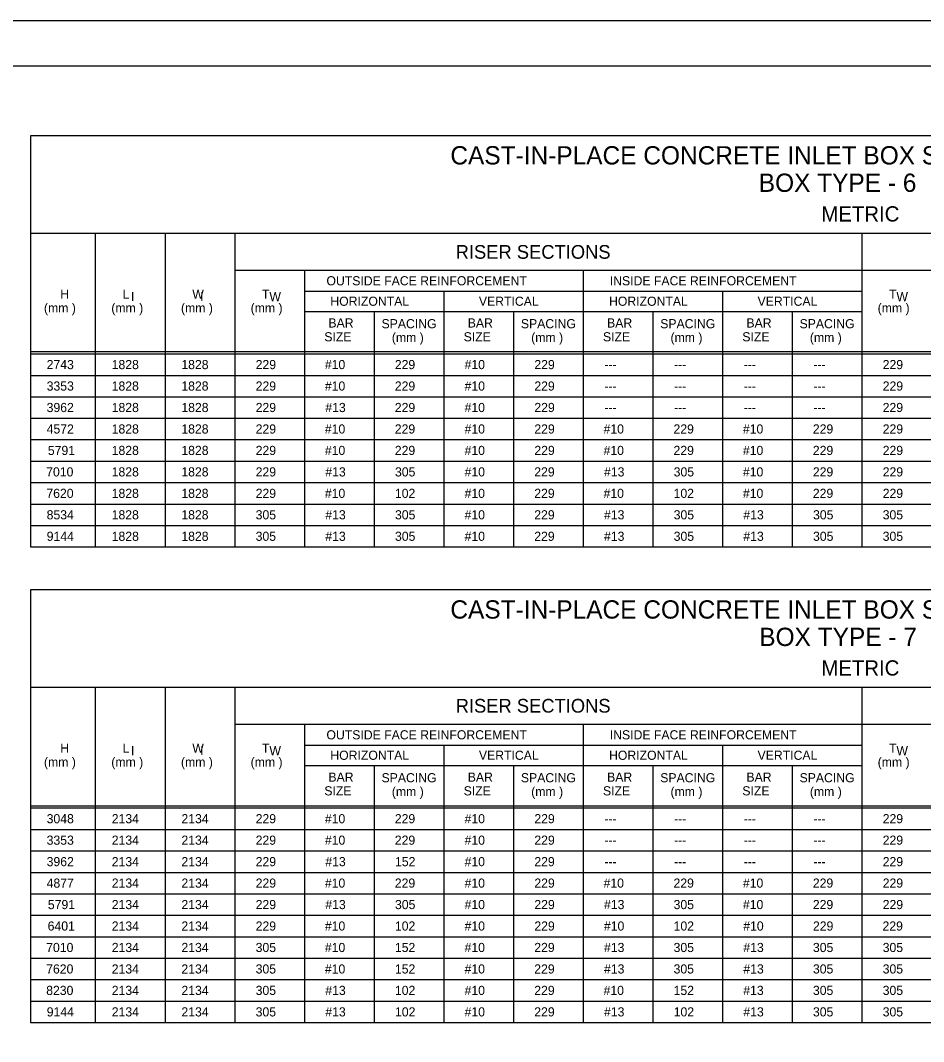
# Model space of a CAD drawing. Extents: x -6420 to 49575, y -4552 to 11624.
# Drawn here: x 37617 to 38589, y 4678 to 5777 of the extents above; entities that cross this region are included whole.
import ezdxf

# ---------------------------------------------------------------- set-up
doc = ezdxf.new("R2010")
doc.units = 0
doc.layers.add('1', color=7, linetype='Continuous')
doc.layers.add('4', color=7, linetype='Continuous')

msp = doc.modelspace()

# ---------------------------------------------------------------- linework, layer by layer
at = {"layer": '1'}
for p, q in [((37627.7, 5653.2), (37627.7, 5210.7)), ((39422.7, 5653.2), (37627.7, 5653.2)), ((39422.7, 5548.2), (37627.7, 5548.2)), ((37697.7, 5210.7), (37697.7, 5548.2)), ((37772.7, 5548.2), (37772.7, 5210.7)), ((37847.7, 5548.2), (37847.7, 5210.7)), ((38522.7, 5548.2), (38522.7, 5210.7)), ((39422.7, 5508.2), (37847.7, 5508.2)), ((37922.7, 5508.2), (37922.7, 5210.7)), ((38222.7, 5508.2), (38222.7, 5210.7)), ((37922.7, 5486.2), (38222.7, 5486.2)), ((38072.7, 5486.2), (38072.7, 5210.7)), ((38222.7, 5486.2), (38522.7, 5486.2)), ((38372.7, 5486.2), (38372.7, 5210.7)), ((37922.7, 5464.2), (38222.7, 5464.2)), ((37997.7, 5464.2), (37997.7, 5210.7)), ((38147.7, 5464.2), (38147.7, 5210.7)), ((38222.7, 5464.2), (38522.7, 5464.2)), ((38297.7, 5464.2), (38297.7, 5210.7)), ((38447.7, 5464.2), (38447.7, 5210.7)), ((37627.7, 5421), (39422.7, 5421)), ((37627.7, 5418.5), (39422.7, 5418.5)), ((37627.7, 5395.4), (39422.7, 5395.4)), ((37627.7, 5372.3), (39422.7, 5372.3)), ((37627.7, 5349.3), (39422.7, 5349.3)), ((37627.7, 5326.2), (39422.7, 5326.2)), ((37627.7, 5303.1), (39422.7, 5303.1)), ((37627.7, 5280), (39422.7, 5280)), ((37627.7, 5256.9), (39422.7, 5256.9)), ((37627.7, 5233.8), (39422.7, 5233.8)), ((37627.7, 5210.7), (39422.7, 5210.7)), ((37627.7, 5164.5), (37627.7, 4698.8)), ((39422.7, 5164.5), (37627.7, 5164.5)), ((39422.7, 5059.5), (37627.7, 5059.5)), ((37697.7, 4698.8), (37697.7, 5059.5)), ((37772.7, 5059.5), (37772.7, 4698.8)), ((37847.7, 5059.5), (37847.7, 4698.8)), ((38522.7, 5059.5), (38522.7, 4698.8)), ((39422.7, 5019.5), (37847.7, 5019.5)), ((37922.7, 5019.5), (37922.7, 4698.8)), ((38222.7, 5019.5), (38222.7, 4698.8)), ((37922.7, 4997.5), (38222.7, 4997.5)), ((38072.7, 4997.5), (38072.7, 4698.8)), ((38222.7, 4997.5), (38522.7, 4997.5)), ((38372.7, 4997.5), (38372.7, 4698.8)), ((37922.7, 4975.5), (38222.7, 4975.5)), ((37997.7, 4975.5), (37997.7, 4698.8)), ((38147.7, 4975.5), (38147.7, 4698.8)), ((38222.7, 4975.5), (38522.7, 4975.5)), ((38297.7, 4975.5), (38297.7, 4698.8)), ((38447.7, 4975.5), (38447.7, 4698.8)), ((37627.7, 4932.2), (39422.7, 4932.2)), ((37627.7, 4929.8), (39422.7, 4929.8)), ((37627.7, 4906.7), (39422.7, 4906.7)), ((37627.7, 4883.6), (39422.7, 4883.6)), ((37627.7, 4860.5), (39422.7, 4860.5)), ((37627.7, 4837.4), (39422.7, 4837.4)), ((37627.7, 4814.3), (39422.7, 4814.3)), ((37627.7, 4791.2), (39422.7, 4791.2)), ((37627.7, 4768.1), (39422.7, 4768.1)), ((37627.7, 4745), (39422.7, 4745)), ((37627.7, 4721.9), (39422.7, 4721.9)), ((37627.7, 4698.8), (39422.7, 4698.8))]:
    msp.add_line(p, q, dxfattribs=at)
msp.add_lwpolyline([(40131.5, 3877.8), (40131.5, 5728.2), (37552.7, 5728.2), (37552.7, 3877.8), (40131.5, 3877.8), (40131.5, 3964.3), (39475.3, 3964.3), (39475.3, 4176.5), (40131.5, 4176.5), (40131.5, 4271.5), (39475.3, 4271.5), (39475.3, 3877.8), (39733.8, 3877.8), (39733.8, 3964.3), (39733.8, 3877.8), (39986.5, 3877.8), (39986.5, 3964.3), (39986.5, 3923.9), (40131.5, 3923.9)], dxfattribs=at)
at = {"layer": '4'}
msp.add_lwpolyline([(37424.8, 5777.4), (40184, 5777.4), (40184, 3828.6), (37424.8, 3828.6)], close=True, dxfattribs=at)

# ---------------------------------------------------------------- texts
at = {"layer": '1'}
for s, height, p in [('CAST-IN-PLACE CONCRETE INLET BOX SUMMARY TABLE', 19.685, (38079.8, 5622.4)), ('BOX TYPE - 6', 19.685, (38411.8, 5592.9)), ('METRIC', 16.4, (38479.1, 5561)), ('RISER SECTIONS', 14.764, (38085.5, 5520.9)), ('OUTSIDE FACE REINFORCEMENT', 9.843, (37946.4, 5492.3)), ('INSIDE FACE REINFORCEMENT', 9.843, (38251.4, 5492.3)), ('H', 9.84, (37659.9, 5477.9)), ('L ', 9.84, (37727, 5477.9)), ('I', 9.84, (37736, 5475.4)), ('W ', 9.84, (37802, 5477.9)), ('I', 9.84, (37810.4, 5475.4)), ('T ', 9.84, (37877, 5477.9)), ('W', 9.84, (37885, 5475.2)), ('T ', 9.84, (38552, 5477.9)), ('W', 9.84, (38560, 5475.2)), ('HORIZONTAL', 9.84, (37950.6, 5470.3)), ('VERTICAL', 9.84, (38110.5, 5470.3)), ('HORIZONTAL', 9.84, (38250.6, 5470.3)), ('VERTICAL', 9.84, (38410.5, 5470.3)), ('(mm )', 9.84, (37642.3, 5463.1)), ('(mm )', 9.84, (37714.8, 5463.1)), ('(mm )', 9.84, (37789.8, 5463.1)), ('(mm )', 9.84, (37864.8, 5463.1)), ('(mm )', 9.84, (38539.8, 5463.1)), ('BAR', 9.84, (37948.5, 5446.9)), ('SPACING', 9.84, (38005.7, 5446.1)), ('BAR', 9.84, (38098.5, 5446.9)), ('SPACING', 9.84, (38155.7, 5446.1)), ('BAR', 9.84, (38248.5, 5446.9)), ('SPACING', 9.84, (38305.7, 5446.1)), ('BAR', 9.84, (38398.5, 5446.9)), ('SPACING', 9.84, (38455.7, 5446.1)), ('SIZE', 9.84, (37944.1, 5432)), ('(mm )', 9.84, (38016.8, 5431.3)), ('SIZE', 9.84, (38094.1, 5432)), ('(mm )', 9.84, (38166.8, 5431.3)), ('SIZE', 9.84, (38244.1, 5432)), ('(mm )', 9.84, (38316.8, 5431.3)), ('SIZE', 9.84, (38394.1, 5432)), ('(mm )', 9.84, (38466.8, 5431.3)), ('2743', 9.84, (37645.2, 5402.1)), ('1828', 9.84, (37715.2, 5402.1)), ('1828', 9.84, (37790.2, 5402.1)), ('229', 9.84, (37870.2, 5402.1)), ('#10', 9.84, (37944.7, 5402.1)), ('229', 9.84, (38020, 5402.1)), ('#10', 9.84, (38095.1, 5402.1)), ('229', 9.84, (38170.2, 5402.1)), ('229', 9.84, (38545.2, 5402.1)), ('---', 9.84, (38245.6, 5402.1)), ('---', 9.84, (38320.6, 5402.1)), ('---', 9.84, (38395.6, 5402.1)), ('---', 9.84, (38470.6, 5402.1)), ('3353', 9.84, (37645.2, 5379)), ('1828', 9.84, (37715.2, 5379)), ('1828', 9.84, (37790.2, 5379)), ('229', 9.84, (37870.2, 5379)), ('#10', 9.84, (37944.7, 5379)), ('229', 9.84, (38020, 5379)), ('#10', 9.84, (38095.1, 5379)), ('229', 9.84, (38170.2, 5379)), ('229', 9.84, (38545.2, 5379)), ('---', 9.84, (38245.6, 5379)), ('---', 9.84, (38320.6, 5379)), ('---', 9.84, (38395.6, 5379)), ('---', 9.84, (38470.6, 5379)), ('3962', 9.84, (37645.2, 5355.9)), ('1828', 9.84, (37715.2, 5355.9)), ('1828', 9.84, (37790.2, 5355.9)), ('229', 9.84, (37870.2, 5355.9)), ('#13', 9.84, (37945.2, 5355.9)), ('229', 9.84, (38020, 5355.9)), ('#10', 9.84, (38095.1, 5355.9)), ('229', 9.84, (38170.2, 5355.9)), ('229', 9.84, (38545.2, 5355.9)), ('---', 9.84, (38245.6, 5355.9)), ('---', 9.84, (38320.6, 5355.9)), ('---', 9.84, (38395.6, 5355.9)), ('---', 9.84, (38470.6, 5355.9)), ('4572', 9.84, (37645.2, 5332.8)), ('1828', 9.84, (37715.2, 5332.8)), ('1828', 9.84, (37790.2, 5332.8)), ('229', 9.84, (37870.2, 5332.8)), ('#10', 9.84, (37944.7, 5332.8)), ('229', 9.84, (38020, 5332.8)), ('#10', 9.84, (38095.1, 5332.8)), ('229', 9.84, (38170.2, 5332.8)), ('#10', 9.84, (38244.7, 5332.8)), ('229', 9.84, (38320, 5332.8)), ('#10', 9.84, (38394.7, 5332.8)), ('229', 9.84, (38470, 5332.8)), ('229', 9.84, (38545.2, 5332.8)), ('5791', 9.84, (37646.5, 5309.7)), ('1828', 9.84, (37715.2, 5309.7)), ('1828', 9.84, (37790.2, 5309.7)), ('229', 9.84, (37870.2, 5309.7)), ('#10', 9.84, (37944.7, 5309.7)), ('229', 9.84, (38020, 5309.7)), ('#10', 9.84, (38095.1, 5309.7)), ('229', 9.84, (38170.2, 5309.7)), ('#10', 9.84, (38244.7, 5309.7)), ('229', 9.84, (38320, 5309.7)), ('#10', 9.84, (38394.7, 5309.7)), ('229', 9.84, (38470, 5309.7)), ('229', 9.84, (38545.2, 5309.7)), ('7010', 9.84, (37644.7, 5286.6)), ('1828', 9.84, (37715.2, 5286.6)), ('1828', 9.84, (37790.2, 5286.6)), ('229', 9.84, (37870.2, 5286.6)), ('#13', 9.84, (37945.2, 5286.6)), ('305', 9.84, (38020.2, 5286.6)), ('#10', 9.84, (38095.1, 5286.6)), ('229', 9.84, (38170.1, 5286.6)), ('#13', 9.84, (38245.2, 5286.6)), ('305', 9.84, (38320.2, 5286.6)), ('#10', 9.84, (38394.7, 5286.6)), ('229', 9.84, (38470, 5286.6)), ('229', 9.84, (38545.2, 5286.6)), ('7620', 9.84, (37644.9, 5263.5)), ('1828', 9.84, (37715.2, 5263.5)), ('1828', 9.84, (37790.2, 5263.5)), ('229', 9.84, (37870.2, 5263.5)), ('#10', 9.84, (37944.7, 5263.5)), ('102', 9.84, (38020.1, 5263.5)), ('#10', 9.84, (38095.1, 5263.5)), ('229', 9.84, (38170.1, 5263.5)), ('#10', 9.84, (38244.7, 5263.5)), ('102', 9.84, (38320.1, 5263.5)), ('#10', 9.84, (38394.7, 5263.5)), ('229', 9.84, (38470, 5263.5)), ('229', 9.84, (38545.2, 5263.5)), ('8534', 9.84, (37645.2, 5240.4)), ('1828', 9.84, (37715.2, 5240.4)), ('1828', 9.84, (37790.2, 5240.4)), ('305', 9.84, (37870.2, 5240.4)), ('#13', 9.84, (37945.2, 5240.4)), ('305', 9.84, (38020.2, 5240.4)), ('#10', 9.84, (38095.1, 5240.4)), ('229', 9.84, (38170.1, 5240.4)), ('#13', 9.84, (38245.2, 5240.4)), ('305', 9.84, (38320.2, 5240.4)), ('#13', 9.84, (38395.2, 5240.4)), ('305', 9.84, (38470.2, 5240.4)), ('305', 9.84, (38545.2, 5240.4)), ('9144', 9.84, (37645.3, 5217.3)), ('1828', 9.84, (37715.2, 5217.3)), ('1828', 9.84, (37790.2, 5217.3)), ('305', 9.84, (37870.2, 5217.3)), ('#13', 9.84, (37945.2, 5217.3)), ('305', 9.84, (38020.2, 5217.3)), ('#10', 9.84, (38095.1, 5217.3)), ('229', 9.84, (38170.1, 5217.3)), ('#13', 9.84, (38245.2, 5217.3)), ('305', 9.84, (38320.2, 5217.3)), ('#13', 9.84, (38395.2, 5217.3)), ('305', 9.84, (38470.2, 5217.3)), ('305', 9.84, (38545.2, 5217.3)), ('CAST-IN-PLACE CONCRETE INLET BOX SUMMARY TABLE', 19.685, (38079.8, 5133.6)), ('BOX TYPE - 7', 19.685, (38412.3, 5104.1)), ('METRIC', 16.4, (38479.1, 5072.3)), ('RISER SECTIONS', 14.764, (38085.5, 5032.4)), ('OUTSIDE FACE REINFORCEMENT', 9.843, (37946.4, 5003.6)), ('INSIDE FACE REINFORCEMENT', 9.843, (38251.4, 5003.6)), ('H', 9.84, (37659.9, 4989.2)), ('L ', 9.84, (37727, 4989.2)), ('I', 9.84, (37736, 4986.6)), ('W ', 9.84, (37802, 4989.2)), ('I', 9.84, (37810.4, 4986.7)), ('T ', 9.84, (37877, 4989.2)), ('W', 9.84, (37885, 4986.5)), ('HORIZONTAL', 9.84, (37950.6, 4981.6)), ('VERTICAL', 9.84, (38110.5, 4981.6)), ('HORIZONTAL', 9.84, (38250.6, 4981.6)), ('VERTICAL', 9.84, (38410.5, 4981.6)), ('T ', 9.84, (38552, 4989.2)), ('W', 9.84, (38560, 4986.5)), ('(mm )', 9.84, (37642.3, 4974.3)), ('(mm )', 9.84, (37714.8, 4974.3)), ('(mm )', 9.84, (37789.8, 4974.3)), ('(mm )', 9.84, (37864.8, 4974.3)), ('(mm )', 9.84, (38539.8, 4974.3)), ('BAR', 9.84, (37948.5, 4958.1)), ('BAR', 9.84, (38098.5, 4958.1)), ('BAR', 9.84, (38248.5, 4958.1)), ('BAR', 9.84, (38398.5, 4958.1)), ('SPACING', 9.84, (38005.7, 4957.4)), ('SPACING', 9.84, (38155.7, 4957.4)), ('SPACING', 9.84, (38305.7, 4957.4)), ('SPACING', 9.84, (38455.7, 4957.4)), ('SIZE', 9.84, (37944.1, 4943.3)), ('(mm )', 9.84, (38016.8, 4942.5)), ('SIZE', 9.84, (38094.1, 4943.3)), ('(mm )', 9.84, (38166.8, 4942.5)), ('SIZE', 9.84, (38244.1, 4943.3)), ('(mm )', 9.84, (38316.8, 4942.5)), ('SIZE', 9.84, (38394.1, 4943.3)), ('(mm )', 9.84, (38466.8, 4942.5)), ('3048', 9.84, (37645.2, 4913.3)), ('2134', 9.84, (37715.3, 4913.3)), ('2134', 9.84, (37790.3, 4913.3)), ('229', 9.84, (37870.2, 4913.3)), ('#10', 9.84, (37944.7, 4913.3)), ('229', 9.84, (38020, 4913.3)), ('#10', 9.84, (38095.1, 4913.3)), ('229', 9.84, (38170.2, 4913.3)), ('---', 9.84, (38245.6, 4913.3)), ('---', 9.84, (38320.6, 4913.3)), ('---', 9.84, (38395.6, 4913.3)), ('---', 9.84, (38470.6, 4913.3)), ('229', 9.84, (38545.2, 4913.3)), ('3353', 9.84, (37645.2, 4890.2)), ('2134', 9.84, (37715.3, 4890.2)), ('2134', 9.84, (37790.3, 4890.2)), ('229', 9.84, (37870.2, 4890.2)), ('#10', 9.84, (37944.7, 4890.2)), ('229', 9.84, (38020, 4890.2)), ('#10', 9.84, (38095.1, 4890.2)), ('229', 9.84, (38170.2, 4890.2)), ('---', 9.84, (38245.6, 4890.2)), ('---', 9.84, (38320.6, 4890.2)), ('---', 9.84, (38395.6, 4890.2)), ('---', 9.84, (38470.6, 4890.2)), ('229', 9.84, (38545.2, 4890.2)), ('3962', 9.84, (37645.2, 4867.1)), ('2134', 9.84, (37715.3, 4867.1)), ('2134', 9.84, (37790.3, 4867.1)), ('229', 9.84, (37870.2, 4867.1)), ('#13', 9.84, (37945.2, 4867.1)), ('152', 9.84, (38020.2, 4867.1)), ('#10', 9.84, (38095.1, 4867.1)), ('229', 9.84, (38170.2, 4867.1)), ('---', 9.84, (38245.6, 4867.1)), ('---', 9.84, (38320.6, 4867.1)), ('---', 9.84, (38395.6, 4867.1)), ('---', 9.84, (38470.6, 4867.1)), ('229', 9.84, (38545.2, 4867.1)), ('4877', 9.84, (37645.2, 4844)), ('2134', 9.84, (37715.3, 4844)), ('2134', 9.84, (37790.3, 4844)), ('229', 9.84, (37870.2, 4844)), ('#10', 9.84, (37944.7, 4844)), ('229', 9.84, (38020, 4844)), ('#10', 9.84, (38095.1, 4844)), ('229', 9.84, (38170.2, 4844)), ('#10', 9.84, (38244.7, 4844)), ('229', 9.84, (38320, 4844)), ('#10', 9.84, (38394.7, 4844)), ('229', 9.84, (38470, 4844)), ('229', 9.84, (38545.2, 4844)), ('5791', 9.84, (37646.5, 4820.9)), ('2134', 9.84, (37715.3, 4820.9)), ('2134', 9.84, (37790.3, 4820.9)), ('229', 9.84, (37870.2, 4820.9)), ('#13', 9.84, (37945.2, 4820.9)), ('305', 9.84, (38020.2, 4820.9)), ('#10', 9.84, (38095.1, 4820.9)), ('229', 9.84, (38170.2, 4820.9)), ('#13', 9.84, (38245.2, 4820.9)), ('305', 9.84, (38320.1, 4820.9)), ('#10', 9.84, (38394.7, 4820.9)), ('229', 9.84, (38470, 4820.9)), ('229', 9.84, (38545.2, 4820.9)), ('6401', 9.84, (37646.3, 4797.8)), ('2134', 9.84, (37715.3, 4797.8)), ('2134', 9.84, (37790.3, 4797.8)), ('229', 9.84, (37870.2, 4797.8)), ('#10', 9.84, (37944.7, 4797.8)), ('102', 9.84, (38020.1, 4797.8)), ('#10', 9.84, (38095.1, 4797.8)), ('229', 9.84, (38170.2, 4797.8)), ('#10', 9.84, (38245.1, 4797.8)), ('102', 9.84, (38320.1, 4797.8)), ('#10', 9.84, (38395.1, 4797.8)), ('229', 9.84, (38470.1, 4797.8)), ('229', 9.84, (38545, 4797.8)), ('7010', 9.84, (37644.7, 4774.7)), ('2134', 9.84, (37715.3, 4774.7)), ('2134', 9.84, (37790.3, 4774.7)), ('305', 9.84, (37870.2, 4774.7)), ('#10', 9.84, (37944.7, 4774.7)), ('152', 9.84, (38020.1, 4774.7)), ('#10', 9.84, (38095.1, 4774.7)), ('229', 9.84, (38170.1, 4774.7)), ('#13', 9.84, (38245.2, 4774.7)), ('305', 9.84, (38320.1, 4774.7)), ('#13', 9.84, (38395.2, 4774.7)), ('305', 9.84, (38470.1, 4774.7)), ('305', 9.84, (38545.2, 4774.7)), ('7620', 9.84, (37644.7, 4751.6)), ('2134', 9.84, (37715.3, 4751.6)), ('2134', 9.84, (37790.3, 4751.6)), ('305', 9.84, (37870.2, 4751.6)), ('#10', 9.84, (37944.7, 4751.6)), ('152', 9.84, (38020.1, 4751.6)), ('#10', 9.84, (38095.1, 4751.6)), ('229', 9.84, (38170.1, 4751.6)), ('#13', 9.84, (38245.2, 4751.6)), ('305', 9.84, (38320.1, 4751.6)), ('#13', 9.84, (38395.2, 4751.6)), ('305', 9.84, (38470.1, 4751.6)), ('305', 9.84, (38545.2, 4751.6)), ('8230', 9.84, (37644.7, 4728.5)), ('2134', 9.84, (37715.3, 4728.5)), ('2134', 9.84, (37790.3, 4728.5)), ('305', 9.84, (37870.2, 4728.5)), ('#13', 9.84, (37945.2, 4728.5)), ('102', 9.84, (38020.1, 4728.5)), ('#10', 9.84, (38095.1, 4728.5)), ('229', 9.84, (38170.1, 4728.5)), ('#10', 9.84, (38244.7, 4728.5)), ('152', 9.84, (38320.1, 4728.5)), ('#13', 9.84, (38395.1, 4728.5)), ('305', 9.84, (38470.1, 4728.5)), ('305', 9.84, (38545.2, 4728.5)), ('9144', 9.84, (37645.3, 4705.4)), ('2134', 9.84, (37715.3, 4705.4)), ('2134', 9.84, (37790.3, 4705.4)), ('305', 9.84, (37870.2, 4705.4)), ('#13', 9.84, (37945.2, 4705.4)), ('102', 9.84, (38020.2, 4705.4)), ('#10', 9.84, (38095.1, 4705.4)), ('229', 9.84, (38170.1, 4705.4)), ('#13', 9.84, (38245.2, 4705.4)), ('102', 9.84, (38320.2, 4705.4)), ('#13', 9.84, (38395.2, 4705.4)), ('305', 9.84, (38470.1, 4705.4)), ('305', 9.84, (38545.2, 4705.4))]:
    msp.add_text(s, height=height, dxfattribs=at).set_placement(p)

doc.saveas('drawing.dxf')
